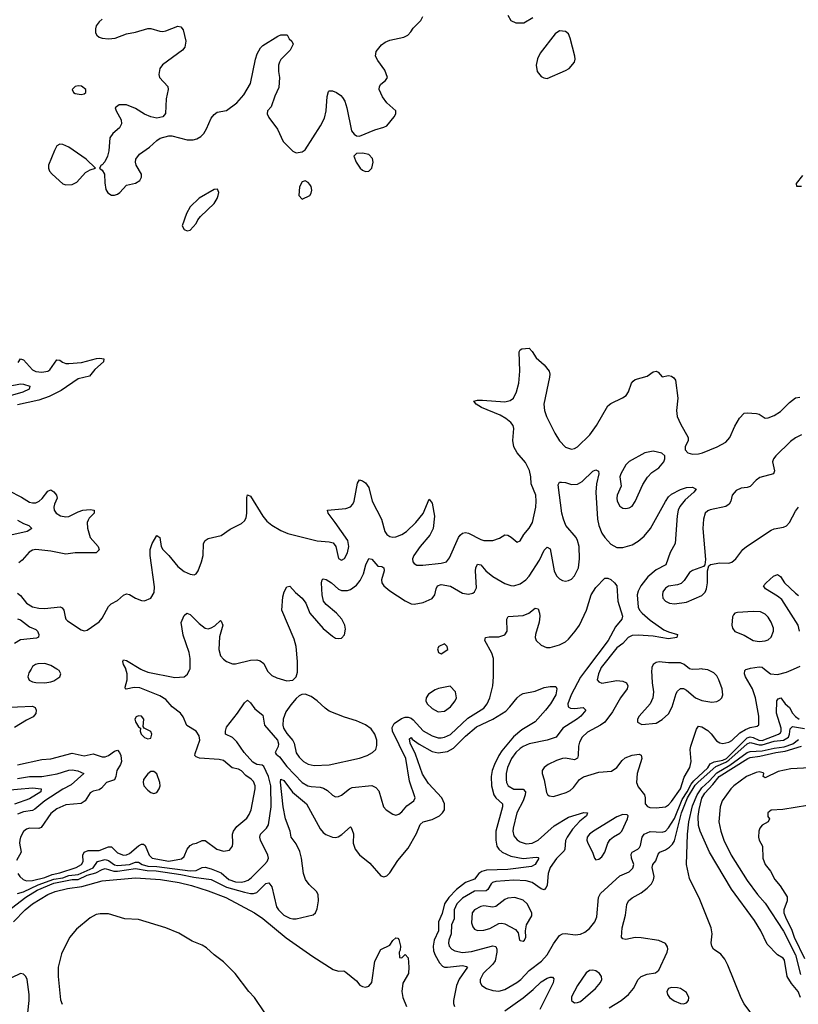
# Model space of a CAD drawing. Header units: inches. Extents: x 1449094 to 1618372, y 389908 to 534307.
# Tile 440 of 494: x 1590584 to 1595728, y 497785 to 504292. Entities that reach past the tile are written whole.
import ezdxf

# ---------------------------------------------------------------- set-up
doc = ezdxf.new("R2010")
doc.units = ezdxf.units.IN
doc.header["$MEASUREMENT"] = 0
doc.layers.add('B5499', color=7, linetype='Continuous')
doc.layers.add('B5590', color=7, linetype='Continuous')

msp = doc.modelspace()

# ---------------------------------------------------------------- linework, layer by layer
at = {"layer": 'B5499', "color": 5}
for points, elevation in [([(1590570, 498517.3), (1590610, 498528), (1590706.1, 498573.9), (1590810, 498611.8), (1590870, 498622.1), (1590910, 498636.4), (1590970, 498643), (1591070, 498686.6), (1591099.4, 498730), (1591150, 498741.2), (1591170, 498735.9), (1591210, 498706.9), (1591230, 498703.5), (1591310, 498709.7), (1591350, 498724.5), (1591370, 498723.5), (1591392.7, 498710), (1591430, 498698.8), (1591490, 498695.4), (1591710, 498666.8), (1591750.2, 498669.8), (1591789.9, 498690.1), (1591810, 498691.2), (1591850, 498681.1), (1591914.9, 498654.9), (1591965.6, 498610), (1592010, 498593.9), (1592046.8, 498593.2), (1592070, 498597.7), (1592093.5, 498606.5), (1592116.7, 498623.3), (1592202.2, 498710), (1592219.7, 498730), (1592228, 498750), (1592224, 498770), (1592174.6, 498870), (1592170.8, 498890), (1592176, 498910), (1592216, 498950), (1592228.2, 498971.8), (1592245.6, 499090), (1592243.1, 499230), (1592227.6, 499290), (1592196.6, 499356.6), (1592185.5, 499365.5), (1592150, 499369.3), (1592124.6, 499384.6), (1592067.1, 499450), (1592019.7, 499519.7), (1591990, 499547.3), (1591945, 499570), (1591943.5, 499590), (1591950, 499616), (1592024, 499710), (1592070, 499778), (1592090, 499794.8), (1592110, 499778.4), (1592138.4, 499738.4), (1592190, 499696.6), (1592202.1, 499630), (1592286.6, 499530), (1592293.3, 499506.7), (1592291.3, 499488.7), (1592271.9, 499450), (1592278.5, 499438.5), (1592301.2, 499421.2), (1592350, 499356.4), (1592450, 499250.9), (1592487.4, 499230), (1592510, 499223.5), (1592570, 499219.2), (1592592.6, 499212.6), (1592617.1, 499197.1), (1592650, 499166.7), (1592670, 499157), (1592690, 499158), (1592710, 499167.6), (1592762.6, 499210), (1592781.2, 499218.8), (1592910.2, 499230.2), (1592937.6, 499217.6), (1592956.6, 499196.6), (1592988.9, 499090), (1593006, 499070), (1593050, 499041.3), (1593070, 499035.8), (1593090, 499041.3), (1593110, 499057.1), (1593142.5, 499097.5), (1593187.3, 499130), (1593198, 499150), (1593158.8, 499258.8), (1593134.8, 499410), (1593048.4, 499590), (1593045, 499615), (1593058.7, 499641.3), (1593106.3, 499673.7), (1593130, 499682), (1593150, 499683.1), (1593170, 499675.8), (1593184.1, 499664.1), (1593250, 499591.4), (1593310, 499558.7), (1593350, 499546.1), (1593370, 499545.7), (1593390, 499549.6), (1593430, 499569), (1593544.9, 499675.1), (1593650, 499743.2), (1593672.1, 499770), (1593690.6, 499810), (1593709.8, 499890.2), (1593715, 499950), (1593715.2, 500000)], 440), ([(1590571.1, 498650), (1590584.5, 498630), (1590608.1, 498610), (1590630, 498600.6), (1590670, 498603), (1590750, 498622.3), (1590797.9, 498642.1), (1590850, 498653.3), (1590958, 498690), (1590992.4, 498710), (1591004.2, 498730), (1591000.5, 498770), (1591010, 498791.6), (1591037.5, 498802.5), (1591110, 498802.3), (1591170, 498824.8), (1591190, 498825), (1591230, 498786.9), (1591270, 498770.7), (1591290, 498773.2), (1591310, 498782.7), (1591370, 498833.4), (1591390, 498843.2), (1591402.5, 498842.5), (1591413.9, 498833.9), (1591439.5, 498770), (1591459.2, 498750), (1591570, 498731.8), (1591653.6, 498746.4), (1591670, 498762.6), (1591690.4, 498809.6), (1591710, 498835.8), (1591730, 498846.5), (1591753.2, 498850), (1591790, 498868.4), (1591810, 498868.4), (1591887.7, 498810), (1591930, 498797.1), (1591970, 498804), (1591989.4, 498830), (1591993, 498850), (1591990.8, 498910), (1591996.8, 498930), (1592019.7, 498960.3), (1592084.5, 499015.5), (1592100.6, 499039.4), (1592113.2, 499070), (1592139.1, 499210), (1592139.8, 499230), (1592130, 499257.4), (1592114, 499274), (1592077.4, 499297.4), (1592048.8, 499328.8), (1592030, 499338.5), (1591987.5, 499347.5), (1591930, 499396), (1591903.1, 499403.1), (1591772, 499412), (1591750, 499419.6), (1591741.3, 499430), (1591742.8, 499442.8), (1591773.5, 499530), (1591770, 499559.3), (1591749.7, 499590), (1591688.5, 499628.5), (1591664, 499684), (1591646, 499710), (1591591, 499750), (1591550, 499798.5), (1591510, 499824.2), (1591377.3, 499877.3), (1591341.3, 499878.7), (1591288.3, 499868.3), (1591284, 499870), (1591281.7, 499881.7), (1591294, 499930), (1591295.3, 499970), (1591286.4, 500000)], 460), ([(1590659.6, 500000), (1590645.1, 499974.9), (1590638.4, 499950), (1590647.9, 499927.9), (1590670, 499916.4), (1590690, 499912.2), (1590750, 499910.4), (1590790, 499915.8), (1590810, 499923.7), (1590849.3, 499950), (1590856, 499970), (1590846, 499990), (1590830, 500000)], 480), ([(1591385.5, 500000), (1591394.6, 499994.6), (1591430, 499979.4), (1591610, 499944.1), (1591670, 499948.6), (1591693.6, 499966.4), (1591708.7, 500000)], 460), ([(1592215.2, 500000), (1592223.7, 499983.7), (1592250, 499958.7), (1592283.4, 499943.4), (1592350, 499922.4), (1592390, 499927.3), (1592411.5, 499948.5), (1592419.7, 499980.3), (1592419.6, 500000)], 460), ([(1594330.1, 500000), (1594290, 499946.6), (1594227.8, 499830), (1594205.5, 499770), (1594207.8, 499750), (1594222.3, 499742.3), (1594250, 499740.7), (1594307.1, 499747.1), (1594324.4, 499730), (1594290.9, 499690), (1594270, 499672.2), (1594172, 499610), (1594129.5, 499550.5), (1594070.1, 499529.9), (1593950, 499506.6), (1593910.1, 499489.9), (1593890, 499475.9), (1593862.4, 499450), (1593833.8, 499410), (1593807.9, 499350), (1593799.2, 499310), (1593797.5, 499270), (1593801.2, 499250), (1593812.2, 499230), (1593850, 499207.9), (1593910, 499206.5), (1593926.5, 499190), (1593924.6, 499170), (1593910.8, 499129.2), (1593868.3, 499050), (1593844, 498950), (1593842.2, 498930), (1593850, 498898.4), (1593870, 498872.7), (1593890, 498858.8), (1593930, 498846), (1593970, 498849.5), (1594010, 498870.1), (1594115.9, 498964.1), (1594210, 499021.1), (1594312, 499052), (1594335.5, 499050), (1594328.5, 499030), (1594284.2, 498995.8), (1594237.4, 498942.6), (1594201.4, 498890), (1594191.4, 498868.6), (1594186.1, 498810), (1594180.9, 498799.1), (1594130, 498749.1), (1594089, 498690), (1594074.8, 498650), (1594068.3, 498571.7), (1594063.6, 498556.4), (1594050, 498540.9), (1594030, 498548.2), (1593970, 498591), (1593930, 498602), (1593850, 498606.3), (1593730, 498597.9), (1593709, 498591), (1593698.5, 498581.5), (1593676.4, 498543.6), (1593665.2, 498534.8), (1593590, 498532), (1593510, 498487.2), (1593472, 498450), (1593455, 498410), (1593455.5, 498350), (1593436.4, 498310), (1593435.3, 498250), (1593419.5, 498210), (1593416.3, 498190), (1593421.7, 498170), (1593439.7, 498150), (1593458.9, 498138.9), (1593510, 498127.7), (1593570, 498134.3), (1593710, 498171.5), (1593730, 498166.3), (1593736.4, 498150), (1593736.9, 498130), (1593726.6, 498073.4), (1593709.7, 498050.3), (1593646.2, 497990), (1593627.6, 497950), (1593627.3, 497930), (1593638.3, 497910), (1593669.5, 497889.5), (1593710, 497875.6), (1593750, 497871.1), (1593790, 497883.5), (1593869.8, 497930), (1593894.6, 497950), (1593950.4, 498009.6), (1594032.3, 498070), (1594068.7, 498111.3), (1594110, 498185.4), (1594150, 498241.1), (1594170, 498251.5), (1594190, 498254), (1594254.7, 498245.3), (1594290, 498248.2), (1594319, 498261), (1594350, 498287), (1594383.1, 498330), (1594397.4, 498362.6), (1594409.1, 498490), (1594421.8, 498518.2), (1594550, 498634), (1594610, 498660.7), (1594636.1, 498683.9), (1594642.5, 498710), (1594626.8, 498750), (1594623.5, 498776.5), (1594629.8, 498790), (1594669.3, 498810.7), (1594678.7, 498821.3), (1594685.6, 498834.4), (1594696.8, 498890), (1594709.9, 498910.1), (1594750, 498927.3), (1594830, 498922.6), (1594850, 498930.2), (1594870, 498951.1), (1594910, 499013.6), (1594961.1, 499138.9), (1594995, 499190), (1595020.4, 499239.6), (1595037.5, 499262.5), (1595130, 499347.8), (1595146.7, 499373.3), (1595172.5, 499387.5), (1595230, 499398.9), (1595254.8, 499410), (1595390, 499546), (1595410, 499552.2), (1595430, 499548.8), (1595467.2, 499530), (1595490, 499528.2), (1595597.7, 499570), (1595610, 499580.1), (1595615.8, 499590), (1595615.6, 499610), (1595584.9, 499710), (1595586.4, 499790), (1595595.1, 499804.9), (1595612.7, 499810), (1595642, 499770), (1595670, 499746.5), (1595690.9, 499710), (1595710, 499687.1), (1595734.7, 499670)], 440), ([(1594421.4, 500000), (1594407.8, 499970), (1594398.9, 499930), (1594410, 499915.8), (1594430, 499908.4), (1594530, 499925.6), (1594570, 499921), (1594592.8, 499910), (1594602.8, 499890), (1594598.8, 499870), (1594554.8, 499810), (1594501.7, 499718.3), (1594450, 499650.7), (1594420.8, 499630), (1594336.2, 499583.8), (1594300.6, 499550), (1594283, 499517), (1594275.3, 499490), (1594274.5, 499430), (1594269.2, 499410.8), (1594250, 499399.8), (1594190, 499411.3), (1594170, 499409.8), (1594130, 499396), (1594076.4, 499370), (1594049.3, 499350.7), (1594036.5, 499330), (1594035.6, 499310), (1594048.7, 499268.7), (1594064.7, 499184.7), (1594071.7, 499171.7), (1594083, 499163), (1594110, 499157.4), (1594195, 499185), (1594221.4, 499198.6), (1594242.9, 499217.1), (1594282.4, 499270), (1594310, 499288.9), (1594410, 499319), (1594493.2, 499326.8), (1594529.7, 499350), (1594563.9, 499396.1), (1594585.4, 499414.6), (1594630, 499432.2), (1594677.2, 499437.2), (1594691.1, 499431.1), (1594695.2, 499410), (1594664, 499310), (1594659.7, 499250), (1594670, 499222.4), (1594711.7, 499170), (1594716.5, 499150), (1594716.3, 499110), (1594732.1, 499092.1), (1594746.8, 499086.8), (1594790, 499084.3), (1594850, 499090.2), (1594870, 499102.9), (1594890, 499126.5), (1594949.2, 499210), (1594973.5, 499286.5), (1595011.2, 499350), (1595021.3, 499390), (1595014.5, 499470), (1595017.5, 499490), (1595055.8, 499604.2), (1595070, 499622.6), (1595090, 499619.7), (1595130, 499595), (1595153.1, 499573.1), (1595187, 499527), (1595210, 499512.8), (1595230, 499508.5), (1595270, 499516.8), (1595290, 499529.4), (1595341.9, 499578.1), (1595379.3, 499600.7), (1595410, 499614), (1595456.6, 499623.4), (1595467, 499633), (1595468, 499690), (1595444.9, 499810), (1595424.9, 499870), (1595378.8, 499950), (1595372.6, 499970), (1595375.6, 499990), (1595382.6, 499997.4), (1595390.7, 500000)], 460), ([(1594759.9, 500000), (1594759.5, 499990), (1594762.8, 499910), (1594771.5, 499850), (1594767.9, 499810), (1594750.2, 499769.8), (1594678, 499690), (1594667, 499670), (1594666, 499650), (1594694.7, 499634.7), (1594790, 499643.1), (1594830, 499666.4), (1594870, 499705.5), (1594896, 499750), (1594921.3, 499838.7), (1594930, 499855.5), (1594950, 499872.2), (1594970, 499872.2), (1594990, 499860.9), (1595050, 499810.2), (1595090, 499793.8), (1595158, 499782), (1595190, 499785.5), (1595210, 499797.3), (1595222.7, 499810), (1595229.4, 499830), (1595226, 499870), (1595204.4, 499930), (1595190, 499956.3), (1595170, 499975.6), (1595130, 499994.8), (1595096.5, 500000)], 480), ([(1595073.4, 500000), (1595030, 499997.4), (1595017.6, 500000)], 480), ([(1595506, 500000), (1595544.9, 499970), (1595590, 499964.3), (1595650, 499980.6), (1595696.5, 500000)], 460), ([(1590530, 498420.1), (1590625.7, 498494.3), (1590700.2, 498539.8), (1590810, 498585.5), (1590930, 498610.2), (1590970, 498610), (1591030, 498637.9), (1591086.9, 498653.1), (1591130, 498676.6), (1591150, 498682.2), (1591205.7, 498665.7), (1591230, 498664.4), (1591350, 498683.7), (1591426.4, 498670), (1591486.4, 498666.4), (1591650, 498643.5), (1591734.3, 498625.7), (1591850, 498609.3), (1591950, 498559.9), (1592070, 498525.5), (1592110, 498518.2), (1592130, 498518.5), (1592150, 498525.1), (1592210, 498583.2), (1592230, 498588.3), (1592250, 498561.6), (1592281.5, 498430), (1592293.4, 498410), (1592330, 498375.3), (1592370, 498353.9), (1592390, 498350.1), (1592410, 498350.8), (1592522.6, 498377.4), (1592539.7, 498390), (1592550, 498416.3), (1592559.4, 498470), (1592555.5, 498510), (1592544.9, 498530), (1592496.8, 498576.8), (1592472.3, 498610), (1592459.2, 498650), (1592446.1, 498750), (1592434.4, 498794.4), (1592410, 498845.3), (1592377.8, 498890), (1592370.5, 498930), (1592341.2, 499010), (1592324.5, 499090), (1592307.1, 499252.9), (1592310, 499272.2), (1592330, 499264.4), (1592387, 499187), (1592479, 499110), (1592570, 498945), (1592590, 498921), (1592607.9, 498907.9), (1592650, 498889.5), (1592670, 498887.7), (1592687.8, 498892.2), (1592713.1, 498906.9), (1592770, 498958.4), (1592774.5, 498954.5), (1592790, 498911.3), (1592787.4, 498850), (1592800.4, 498810), (1592830, 498773.4), (1592898, 498718), (1592970, 498633.4), (1592990, 498628), (1593010, 498634.9), (1593030, 498654.4), (1593083.7, 498736.3), (1593150, 498817.7), (1593206.7, 498913.3), (1593230, 498974.4), (1593249.5, 498990.5), (1593310, 499006.7), (1593356.8, 499030), (1593378.4, 499050), (1593390, 499070.6), (1593391.4, 499110), (1593374, 499150), (1593284.9, 499244.9), (1593245.4, 499305.4), (1593198.5, 499438.5), (1593165, 499510), (1593160.7, 499539.3), (1593170, 499548.5), (1593177.4, 499537.4), (1593223.2, 499503.2), (1593310, 499455.7), (1593350, 499447.5), (1593410, 499455.4), (1593450, 499477.3), (1593530, 499556.1), (1593601.9, 499618.1), (1593711, 499669), (1593796.6, 499723.4), (1593823.5, 499750), (1593870, 499810.5), (1593890, 499828.2), (1593910, 499838.4), (1593990, 499854.9), (1594050, 499878.4), (1594090, 499886), (1594126.4, 499886.4), (1594132.7, 499870), (1594126, 499830), (1594091.9, 499770), (1594059.3, 499730), (1593990, 499651.1), (1593901.8, 499598.2), (1593846.7, 499553.3), (1593770, 499460.8), (1593749.7, 499430), (1593720.5, 499370), (1593706.3, 499330), (1593698.8, 499290), (1593701.9, 499230), (1593717.8, 499170), (1593730.1, 499150.1), (1593773.7, 499110), (1593773.4, 499090), (1593731, 498930), (1593729.2, 498869.2), (1593736.8, 498830), (1593749.5, 498810), (1593771.5, 498791.5), (1593830, 498764.3), (1593910.5, 498749.5), (1593997.2, 498757.2), (1594010, 498756.4), (1594013.4, 498750), (1593990, 498709), (1593965.1, 498694.9), (1593810, 498676.7), (1593669.1, 498670.9), (1593637.2, 498662.8), (1593618.7, 498650), (1593588.5, 498611.5), (1593530, 498589.9), (1593470, 498543.5), (1593418.5, 498490), (1593391.9, 498450), (1593375.1, 498384.9), (1593352.1, 498330), (1593351.3, 498270), (1593323.5, 498210), (1593315.7, 498170), (1593318.5, 498138.5), (1593329, 498109), (1593358.4, 498058.4), (1593378.1, 498038.1), (1593390, 498031.8), (1593410, 498030.1), (1593510, 498040.9), (1593536.1, 498036.1), (1593542.3, 498030), (1593488.2, 497951.8), (1593470.1, 497910), (1593450.2, 497810), (1593450.2, 497790.2), (1593458, 497770)], 420), ([(1590470, 499746.7), (1590670, 499755.9), (1590685.5, 499745.5), (1590693.4, 499730), (1590692, 499708), (1590674, 499686), (1590630, 499663.8), (1590550, 499613.8)], 460), ([(1594479, 497761), (1594557.2, 497810), (1594607, 497850), (1594638.7, 497890), (1594670.4, 497949.6), (1594690, 497968.6), (1594730, 497984.8), (1594785.6, 497994.4), (1594808, 498012), (1594861.8, 498130), (1594866.4, 498150), (1594864.4, 498164.4), (1594850, 498186.3), (1594807.6, 498207.6), (1594690, 498225), (1594650, 498226.2), (1594590, 498214.3), (1594570, 498217), (1594561.3, 498230), (1594564.2, 498290), (1594586.7, 498373.3), (1594595.8, 498444.2), (1594607.1, 498470), (1594630.6, 498489.4), (1594690, 498521.2), (1594730, 498552.4), (1594758, 498582), (1594771.5, 498608.5), (1594775.2, 498630), (1594763.4, 498690), (1594766.8, 498710), (1594786.7, 498733.3), (1594802.5, 498777.5), (1594813.3, 498790), (1594850, 498805.8), (1594876.4, 498823.6), (1594896.7, 498843.3), (1594910, 498864.6), (1594957.2, 499050), (1594996.5, 499150), (1595047.2, 499232.8), (1595066.5, 499253.5), (1595183.6, 499356.4), (1595250, 499384.5), (1595270, 499397.9), (1595390, 499505.9), (1595410, 499514.9), (1595470, 499500.7), (1595490, 499500.8), (1595570, 499524), (1595630, 499529.7), (1595662.9, 499550), (1595670.7, 499570), (1595673.6, 499606.4), (1595690, 499620.1), (1595770, 499608.5)], 420), ([(1595446.5, 497686.5), (1595370, 497789.4), (1595350, 497826), (1595263.3, 498043.3), (1595243.1, 498083.1), (1595216.9, 498116.9), (1595167.7, 498150), (1595156.5, 498170), (1595152.6, 498192.6), (1595158.8, 498250), (1595153.5, 498290), (1595077.4, 498477.4), (1595010, 498616), (1594990.8, 498710), (1594996, 498910), (1595006.1, 498990), (1595030, 499096.2), (1595059.3, 499170), (1595090, 499215.6), (1595139.6, 499260.4), (1595190, 499315.9), (1595275.5, 499364.5), (1595390, 499449.4), (1595410, 499456.7), (1595490, 499459.3), (1595570, 499477.5), (1595634.1, 499485.9), (1595692.6, 499507.4), (1595730, 499536.1)], 380), ([(1595743.5, 497830), (1595728.2, 497870), (1595683.5, 497923.5), (1595654.7, 497970), (1595636.6, 498076.6), (1595629.2, 498090), (1595590, 498112), (1595522.2, 498182.2), (1595479.8, 498270), (1595439.3, 498339.3), (1595287, 498547), (1595142, 498790), (1595080.9, 498930), (1595070, 498967), (1595066.8, 499026.8), (1595073.2, 499073.2), (1595090, 499148.2), (1595110, 499180.9), (1595163.2, 499236.8), (1595204.5, 499290), (1595394.1, 499410), (1595410, 499416.5), (1595474.6, 499425.4), (1595579.1, 499450), (1595641.9, 499458.1), (1595750, 499491)], 360), ([(1590570, 499368.6), (1590730, 499403.1), (1590790, 499406.8), (1590930, 499444.2), (1591010, 499427.8), (1591070, 499440.8), (1591130, 499420.9), (1591150, 499421.6), (1591170, 499430.2), (1591210, 499458.4), (1591230, 499463.6), (1591244.4, 499450), (1591252.9, 499430), (1591256.8, 499390), (1591251, 499370), (1591226.7, 499330), (1591219.5, 499290), (1591210.6, 499269.4), (1591158.3, 499250), (1591125.9, 499214.1), (1591110, 499202.9), (1591070, 499192.9), (1591050, 499182.7), (1591016.5, 499130), (1590990, 499113), (1590890, 499104.1), (1590830, 499077.2), (1590790, 499045.7), (1590725.9, 498954.1), (1590710, 498946.4), (1590650, 498949.8), (1590630, 498943.1), (1590610, 498928), (1590590.2, 498890), (1590584.8, 498870), (1590582.5, 498850), (1590593.2, 498790), (1590563.9, 498736.1)], 460), ([(1595930, 499355.3), (1595678.7, 499341.3), (1595596.1, 499323.9), (1595510, 499281.2), (1595495.3, 499290), (1595501.2, 499310), (1595495.3, 499315.3), (1595470, 499321.1), (1595450, 499317.4), (1595385.7, 499290), (1595303.1, 499230), (1595283.2, 499210), (1595225.5, 499130), (1595211.8, 499090), (1595204.2, 498990), (1595216.3, 498930), (1595235.4, 498870), (1595285.4, 498770), (1595390, 498603.7), (1595459.1, 498510), (1595510, 498454.4), (1595630, 498268.9), (1595710, 498112.7), (1595743.2, 497983.2)], 360), ([(1590570, 499278), (1590650, 499290.6), (1590730, 499289.6), (1590832, 499308), (1590910, 499332.6), (1590930, 499334.2), (1590968.9, 499328.9), (1591008.7, 499310), (1590924, 499236), (1590870, 499207), (1590750.1, 499130), (1590685, 499075), (1590670, 499066.1), (1590610, 499056.9), (1590570, 499041.5)], 440), ([(1590470, 499198.4), (1590670, 499214.7), (1590726.4, 499210), (1590723.2, 499190), (1590650, 499144), (1590550, 499107.5)], 420), ([(1595790, 499098.5), (1595626.6, 499073.4), (1595550, 499068.3), (1595527.2, 499050), (1595526.8, 499026.8), (1595538, 499010), (1595528.5, 498990), (1595490, 498969.3), (1595473.8, 498950), (1595466.9, 498930), (1595465.9, 498890), (1595470, 498870.3), (1595491.5, 498830), (1595494.5, 498750), (1595510, 498710), (1595544.9, 498664.9), (1595572.6, 498610), (1595607.5, 498567.5), (1595655.2, 498495.2), (1595654.8, 498470), (1595632.1, 498410), (1595633.8, 498390), (1595648.6, 498350), (1595682.9, 498282.9), (1595701.7, 498230), (1595770, 498087)], 380), ([(1590542.9, 498330), (1590620.6, 498410), (1590670, 498449.4), (1590770.9, 498510), (1590818.4, 498530), (1590900.3, 498550), (1590995.3, 498564.7), (1591130, 498602.3), (1591350, 498621.8), (1591513.6, 498610), (1591638, 498590), (1591718.7, 498570), (1591830, 498534.7), (1591945.4, 498490), (1592135.4, 498390), (1592190, 498351.5), (1592345.6, 498225.6), (1592521.3, 498101.3), (1592655.2, 498015.2), (1592690, 498005.3), (1592725.5, 498005.5), (1592738.8, 497998.8), (1592810, 497941), (1592832.1, 497912.1), (1592850, 497902.4), (1592870, 497899.5), (1592890, 497906), (1592910.6, 497929.4), (1592929.7, 498070), (1592970, 498146.8), (1593030, 498176), (1593050, 498206), (1593070, 498224.7), (1593082, 498222), (1593090, 498214), (1593100.7, 498170), (1593098, 498142), (1593092, 498130), (1593094, 498094), (1593110, 498092), (1593130, 498114), (1593150, 498092), (1593155.5, 498030), (1593152.8, 497990), (1593116, 497924), (1593109, 497869), (1593114.6, 497830), (1593140.3, 497770)], 380), ([(1592203.9, 497730), (1592136.1, 497830), (1592099, 497870), (1592007.5, 497990), (1591930, 498066.8), (1591870, 498112), (1591818.3, 498158.3), (1591790, 498175.8), (1591723.4, 498203.4), (1591635.6, 498255.6), (1591550.6, 498290.6), (1591370, 498344.8), (1591279, 498350), (1591170, 498383.1), (1591115.8, 498384.2), (1591090, 498378.3), (1591050, 498356.9), (1590958.9, 498281.1), (1590913.8, 498226.2), (1590861.6, 498118.4), (1590839.6, 498030), (1590838.3, 497970), (1590854.3, 497814.3), (1590865.3, 497785.3)], 380), ([(1590639.1, 497730), (1590646.9, 497810), (1590646, 497850), (1590634, 497950), (1590624.6, 497970), (1590610, 497985.3), (1590590, 497988.9), (1590530, 497959.8)], 380), ([(1593790, 497741.9), (1593910, 497827.1), (1593977.6, 497882.4), (1594030, 497933.9), (1594070, 497957.5), (1594090, 497965.3), (1594104.9, 497964.9), (1594113, 497953), (1594108.3, 497928.3), (1594020.4, 497750)], 420)]:
    msp.add_lwpolyline(points, dxfattribs=dict(at, elevation=elevation))
for points, elevation in [([(1593428.4, 499888.4), (1593351.9, 499871.9), (1593330, 499863), (1593286.3, 499833.7), (1593270.4, 499810), (1593267, 499790), (1593276.4, 499770), (1593310, 499740.3), (1593350, 499718.7), (1593390, 499722), (1593431.3, 499750), (1593460.7, 499790), (1593469.4, 499810), (1593464, 499850)], 460), ([(1592470, 499834), (1592448.3, 499831.7), (1592430, 499823.7), (1592410, 499806.6), (1592375, 499765), (1592342.8, 499717.2), (1592324.2, 499670), (1592322.6, 499630), (1592328.3, 499610), (1592350, 499574), (1592388.6, 499528.6), (1592397.6, 499510), (1592410, 499447), (1592430, 499417.7), (1592458.3, 499390), (1592490, 499372.1), (1592530, 499363.5), (1592630, 499367), (1592830, 499412.7), (1592880.7, 499430), (1592915.6, 499450), (1592936.3, 499470), (1592944.7, 499495.2), (1592943.9, 499530), (1592931.7, 499570), (1592905.8, 499605.8), (1592870, 499631.6), (1592810, 499658), (1592730, 499682.2), (1592630, 499721.6), (1592601.5, 499741.5), (1592550, 499791.6), (1592510, 499819.6)], 460), ([(1591370, 499691.8), (1591354.4, 499685.6), (1591344.9, 499670), (1591350, 499652), (1591370, 499618), (1591382, 499610), (1591381, 499590), (1591387.3, 499570), (1591410, 499548.2), (1591430, 499540.5), (1591450, 499544.9), (1591456.9, 499570), (1591450, 499589), (1591406, 499610), (1591400.2, 499620.2), (1591405.2, 499670), (1591390, 499689)], 480), ([(1591470, 499324), (1591450, 499324), (1591430, 499309.2), (1591403, 499270), (1591400.5, 499250), (1591405.5, 499230), (1591430, 499200.7), (1591450, 499184.9), (1591470, 499177.3), (1591490, 499184), (1591506.6, 499210), (1591511.8, 499230), (1591509.4, 499250), (1591490, 499308.7)], 480), ([(1594570, 499039.7), (1594530, 499025.1), (1594375.8, 498930), (1594349.1, 498910), (1594333.1, 498890), (1594330.3, 498870), (1594337, 498850), (1594368.2, 498790), (1594381, 498750), (1594390, 498741), (1594410, 498744.9), (1594430, 498760.7), (1594449.3, 498790), (1594471.1, 498850), (1594486.3, 498873.7), (1594507.1, 498892.9), (1594550, 498916.4), (1594563.6, 498930), (1594599.6, 499010), (1594605.2, 499030), (1594598, 499038)], 460), ([(1593855.3, 498490), (1593810, 498487), (1593790, 498478.4), (1593730, 498432.2), (1593710, 498428.1), (1593650, 498435.2), (1593630, 498431.6), (1593588.8, 498410), (1593572.8, 498390), (1593570, 498324.7), (1593578, 498298), (1593590, 498282.6), (1593610, 498274), (1593650, 498274.2), (1593690, 498286.5), (1593750, 498319.6), (1593770, 498321.3), (1593790, 498316.1), (1593859.9, 498279.9), (1593878, 498258), (1593887.3, 498210), (1593890, 498206), (1593910, 498202.8), (1593919, 498210), (1593928.7, 498230), (1593925.2, 498270), (1593933, 498310), (1593966.9, 498370), (1593967.1, 498390), (1593936.4, 498450), (1593910, 498473.5)], 460), ([(1594370, 498011.1), (1594350, 498008.2), (1594326.2, 497993.8), (1594269.1, 497910), (1594230, 497835.1), (1594228.9, 497810), (1594240.7, 497800.7), (1594250, 497796), (1594270, 497796.9), (1594290, 497804.9), (1594387.8, 497890), (1594420.5, 497930), (1594429.6, 497950), (1594427.3, 497970), (1594414.5, 497990), (1594390, 498006)], 440), ([(1594890, 497895.6), (1594870.5, 497889.5), (1594860.5, 497870), (1594863.8, 497850), (1594878, 497830), (1594907.9, 497807.9), (1594950, 497790.4), (1594970, 497787.6), (1594990, 497794.9), (1595003.6, 497810), (1595005.1, 497830), (1594990, 497862.7), (1594950, 497889.5), (1594930, 497894.7)], 420)]:
    msp.add_lwpolyline(points, close=True, dxfattribs=dict(at, elevation=elevation))
at = {"layer": 'B5590', "color": 5}
for points, elevation in [([(1591130, 504294.8), (1591110, 504278), (1591089, 504250), (1591084.2, 504230), (1591085.1, 504205.1), (1591093.4, 504190), (1591110, 504175.5), (1591130, 504168.5), (1591170, 504166), (1591215.3, 504170), (1591290, 504199.1), (1591350, 504208), (1591430, 504232.7), (1591450, 504234.4), (1591510, 504215.3), (1591530, 504213.7), (1591550, 504217), (1591630, 504248.2), (1591650, 504244), (1591664.9, 504224.9), (1591681.6, 504150), (1591675.5, 504110), (1591659.1, 504090), (1591527.5, 503992.5), (1591510, 503968.7), (1591503.1, 503930), (1591508.4, 503910), (1591562, 503850), (1591566, 503830), (1591551.9, 503768.1), (1591547.5, 503672.5), (1591530.6, 503649.4), (1591490, 503640.9), (1591450, 503649.5), (1591410, 503667), (1591350, 503705.1), (1591290, 503729.4), (1591242, 503730), (1591216, 503710), (1591220.7, 503690), (1591254.9, 503630), (1591256.2, 503603.8), (1591243.2, 503576.8), (1591199.6, 503540.4), (1591179.5, 503510), (1591174, 503426), (1591165.5, 503390), (1591146.7, 503353.3), (1591130, 503333.2), (1591122, 503330), (1591112, 503310), (1591130, 503298), (1591144.9, 503270), (1591146.1, 503213.9), (1591152.6, 503170), (1591166.4, 503146.4), (1591190, 503132.4), (1591210, 503132.4), (1591230, 503139.6), (1591246, 503150), (1591290, 503198), (1591350, 503210.6), (1591377.2, 503230), (1591389.3, 503250), (1591389.3, 503270), (1591354.5, 503330), (1591349.6, 503350), (1591352, 503370), (1591376.9, 503403.1), (1591442.7, 503450), (1591490, 503494), (1591511.9, 503508.1), (1591570, 503524), (1591590, 503523), (1591690, 503497), (1591730, 503498.7), (1591754.9, 503505.1), (1591780.5, 503519.5), (1591800.5, 503539.5), (1591819.5, 503570), (1591850, 503641), (1591870, 503666), (1591890, 503681), (1591950, 503691.3), (1592018.3, 503741.7), (1592065.8, 503794.2), (1592109.3, 503870), (1592141.2, 504030), (1592153.6, 504066.4), (1592174.6, 504105.4), (1592190, 504122), (1592290, 504182.8), (1592310, 504190.6), (1592350.9, 504190.9), (1592365.4, 504165.4), (1592382, 504150), (1592391.3, 504130), (1592371.3, 504090), (1592310.7, 504029.3), (1592301, 504010), (1592294.8, 503990), (1592294.8, 503950), (1592301, 503910), (1592296.9, 503843.1), (1592270, 503786), (1592245.4, 503714.6), (1592221, 503690), (1592218.8, 503670), (1592230, 503644.7), (1592288.1, 503568.1), (1592325.8, 503485.8), (1592390, 503422), (1592410, 503412), (1592450, 503418), (1592470, 503431), (1592571.5, 503590), (1592598.2, 503641.8), (1592609.7, 503690), (1592616, 503784), (1592624, 503816), (1592630, 503822), (1592650, 503821), (1592678, 503810), (1592706, 503790), (1592716.7, 503776.7), (1592732.2, 503752.2), (1592744.9, 503710), (1592776.3, 503556.3), (1592794.4, 503534.4), (1592810, 503524.7), (1592830, 503521), (1592930, 503563.8), (1592990, 503580.5), (1593009, 503590), (1593059, 503650), (1593069, 503670), (1593068.7, 503690), (1593010, 503741.2), (1592981.7, 503781.7), (1592959.3, 503830), (1592961.2, 503850), (1592970, 503864.7), (1593002, 503890), (1593014, 503910), (1592997.2, 503957.2), (1592950, 504021.2), (1592935.1, 504050), (1592939.5, 504080.5), (1592974.2, 504125.8), (1592998, 504142), (1593030, 504157.1), (1593123.3, 504176.7), (1593149, 504190), (1593169.5, 504210.5), (1593184.8, 504235.2), (1593234, 504286), (1593247.3, 504312.7)], 520), ([(1593810, 504321), (1593830, 504286.8), (1593862, 504270), (1593915.3, 504270), (1593973.8, 504306.2)], 520), ([(1595750, 503189.6), (1595718, 503190), (1595717.2, 503210), (1595757.3, 503262.7)], 480), ([(1590570, 500501.5), (1590590, 500485.6), (1590630, 500435.5), (1590670, 500410.8), (1590710, 500402.3), (1590750, 500400.5), (1590850.8, 500410.8), (1590864.3, 500404.3), (1590875.9, 500390), (1590884.6, 500344.6), (1590890.2, 500330.2), (1590900.2, 500320.2), (1590990, 500258.7), (1591010, 500254), (1591030, 500257.6), (1591110, 500312.2), (1591130, 500337.1), (1591170, 500414), (1591189, 500431), (1591230, 500453.4), (1591270, 500488.9), (1591290, 500496.9), (1591310, 500493.1), (1591350, 500468.8), (1591390, 500453.4), (1591410, 500451.8), (1591451.2, 500470), (1591472.5, 500507.5), (1591475.9, 500544.1), (1591445.4, 500750), (1591445.5, 500790), (1591459.2, 500830), (1591490, 500884), (1591510, 500871), (1591518.8, 500810), (1591530.2, 500790), (1591570.1, 500750.1), (1591630, 500678.3), (1591670, 500646.3), (1591710, 500628.5), (1591736.1, 500623.9), (1591750, 500630.5), (1591763, 500650), (1591784.7, 500710), (1591795.6, 500750), (1591799.7, 500830), (1591810, 500850.6), (1591830, 500863.1), (1591916.2, 500883.8), (1591974.1, 500925.9), (1592050, 500962.4), (1592070, 500979.5), (1592079.7, 501000.3), (1592085.4, 501030), (1592085.4, 501134.6), (1592090, 501151), (1592110, 501144), (1592190.2, 501010), (1592217.7, 500977.7), (1592250, 500951), (1592310, 500916.5), (1592356.4, 500896.4), (1592550, 500847.7), (1592630, 500842.2), (1592654.6, 500834.6), (1592674, 500810), (1592690, 500731), (1592710, 500719.1), (1592730, 500730.8), (1592750.7, 500769.3), (1592758.7, 500810), (1592751.8, 500850), (1592668.7, 500970), (1592621.3, 501030), (1592617.2, 501050), (1592739.1, 501060.9), (1592770, 501071.5), (1592785.6, 501090), (1592794.8, 501110), (1592816, 501230), (1592830, 501250.8), (1592850, 501244.9), (1592870, 501230.4), (1592890, 501200.7), (1592912.3, 501110), (1592973.7, 500990), (1592996.9, 500910), (1593010, 500890.3), (1593030, 500876.5), (1593050, 500872.3), (1593070, 500874.7), (1593110, 500889.5), (1593140.3, 500910), (1593202.2, 500970), (1593250.4, 501029.6), (1593290, 501124), (1593310, 501097.3), (1593324.5, 501010), (1593316, 500930), (1593294.8, 500885.2), (1593230, 500809.7), (1593187.8, 500750), (1593179.5, 500730), (1593181.3, 500710), (1593190, 500698), (1593207.9, 500687.9), (1593247.6, 500687.6), (1593370, 500700.2), (1593403.7, 500710), (1593423.8, 500736.2), (1593483, 500870), (1593494, 500886), (1593510, 500898.2), (1593530, 500902.1), (1593550, 500898.4), (1593630, 500856), (1593651, 500850), (1593710, 500850.9), (1593753.6, 500866.4), (1593790, 500887.6), (1593810, 500885.7), (1593832.4, 500872.4), (1593870, 500838.8), (1593890, 500846.8), (1593915.1, 500890), (1593950, 500932), (1593972.9, 500970), (1593993.8, 501070), (1593997, 501110), (1593994, 501150), (1593964.5, 501224.5), (1593962.2, 501270), (1593951.8, 501311.8), (1593925.4, 501365.4), (1593871.1, 501430), (1593849.8, 501470), (1593842.2, 501510), (1593848.9, 501590), (1593843.8, 501610), (1593829.9, 501629.9), (1593796.5, 501656.5), (1593758.1, 501678.1), (1593635.1, 501730), (1593599.3, 501750), (1593584, 501770), (1593610, 501778.4), (1593642, 501778), (1593790, 501766.7), (1593825.2, 501774.8), (1593846.6, 501790), (1593867.1, 501832.8), (1593882.3, 501890), (1593887.6, 501970), (1593884, 502096), (1593890, 502111), (1593902.9, 502117.1), (1593950, 502120.7), (1593970, 502098.8), (1593996.2, 502056.2), (1594050.3, 502010), (1594081.5, 501970), (1594086.5, 501950), (1594084.7, 501930), (1594046.6, 501750), (1594050.9, 501710), (1594064.8, 501670), (1594119, 501559), (1594150, 501508.9), (1594190, 501467.9), (1594230, 501453.1), (1594250, 501457), (1594270, 501468.7), (1594350.6, 501549.4), (1594394.2, 501610), (1594470, 501739.5), (1594490, 501756), (1594567.7, 501792.3), (1594591.9, 501808.1), (1594607.6, 501832.4), (1594627, 501890), (1594636.6, 501903.4), (1594650, 501913.4), (1594730, 501935.3), (1594770, 501965.3), (1594790, 501968.4), (1594803.4, 501963.4), (1594830, 501930.7), (1594870, 501939.5), (1594890, 501936.5), (1594905.8, 501925.8), (1594916.9, 501910), (1594931.6, 501790), (1594924.4, 501710), (1594928.9, 501670), (1594950, 501620.7), (1595000.4, 501530), (1595000.5, 501510), (1594982, 501470), (1594980.7, 501450), (1594998.8, 501430), (1595030, 501421.1), (1595070, 501423.2), (1595096, 501430), (1595191.3, 501468.7), (1595250, 501500.8), (1595276.4, 501530), (1595310, 501605.5), (1595340.6, 501659.4), (1595370, 501690.4), (1595390, 501694), (1595452, 501690), (1595470, 501685.5), (1595510, 501659.1), (1595530, 501660.4), (1595570, 501676.4), (1595610, 501702.4), (1595670, 501763), (1595710, 501793), (1595737.5, 501797.5)], 480), ([(1590574.6, 502025.4), (1590590, 502050.2), (1590610, 502044), (1590670, 501976.8), (1590690, 501966.8), (1590730, 501961.5), (1590770, 501968.2), (1590782.9, 501977.1), (1590830, 502043.1), (1590850, 502041.5), (1590867.9, 502027.9), (1590890, 502019.5), (1590910, 502019.1), (1590992.7, 502027.3), (1591091.9, 502051.9), (1591114.5, 502054.5), (1591141, 502050), (1591137.1, 502030), (1591080.5, 501979.5), (1591045, 501935), (1590970, 501917.5), (1590859.3, 501840.7), (1590778.8, 501801.2), (1590710, 501776.8), (1590570, 501747)], 480), ([(1590510, 501870.8), (1590590, 501884.3), (1590610, 501883.2), (1590650.4, 501870), (1590646, 501850), (1590604.4, 501830), (1590490, 501796.2)], 460), ([(1595750, 501547.7), (1595710, 501527.7), (1595676.7, 501503.3), (1595579.7, 501410), (1595565.6, 501390), (1595558.9, 501370), (1595571.2, 501310), (1595564.4, 501290), (1595474.4, 501265.6), (1595450, 501249.8), (1595410, 501207.8), (1595390, 501201), (1595350, 501197), (1595318.5, 501181.5), (1595292.1, 501150), (1595282.6, 501110), (1595272.6, 501090), (1595250, 501074.6), (1595147.2, 501052.8), (1595130, 501045.6), (1595112.7, 501030), (1595102.3, 500990), (1595098.3, 500930), (1595115.5, 500724.5), (1595111.3, 500688.7), (1595101.4, 500678.6), (1595030, 500652.6), (1595010, 500638.9), (1594975.1, 500584.9), (1594953.7, 500566.4), (1594930, 500556.5), (1594871.2, 500548.8), (1594850, 500536), (1594832.9, 500510), (1594830.3, 500490), (1594833.7, 500470), (1594850, 500448.9), (1594876.4, 500436.4), (1594910, 500431.3), (1594990, 500443.6), (1595090, 500487.4), (1595112.4, 500507.6), (1595121, 500530), (1595128.5, 500570), (1595129.3, 500650.7), (1595137.2, 500682.8), (1595149.3, 500690.7), (1595210, 500703.1), (1595270, 500700.2), (1595290, 500706.7), (1595316.4, 500730), (1595361.3, 500790), (1595385.6, 500810), (1595550, 500918.6), (1595570, 500928.1), (1595630, 500938.2), (1595650, 500947.1), (1595671, 500969), (1595710, 501044.6), (1595730.5, 501069.5)], 480), ([(1592419.6, 500000), (1592419.3, 500050), (1592409.9, 500149.9), (1592398.3, 500198.3), (1592316, 500390), (1592323.1, 500476.9), (1592331.6, 500510), (1592350, 500544.9), (1592370, 500548.2), (1592405.8, 500505.8), (1592450.3, 500470), (1592475.5, 500435.5), (1592501.1, 500370), (1592590, 500269.2), (1592650, 500217.4), (1592670, 500205.3), (1592690, 500201.6), (1592710, 500204.9), (1592730, 500226.8), (1592736.5, 500263.5), (1592733.3, 500290), (1592711.6, 500330), (1592678.4, 500370), (1592608.2, 500428.2), (1592591.1, 500450), (1592582, 500490), (1592578.2, 500570), (1592582.4, 500590), (1592590, 500597), (1592610, 500592.9), (1592644.7, 500570), (1592689.6, 500529.6), (1592710, 500520.1), (1592750, 500519.2), (1592770, 500525.3), (1592810, 500555.5), (1592834.5, 500585.5), (1592855.4, 500630), (1592872.2, 500690), (1592890, 500730.4), (1592910, 500727), (1592950, 500681.3), (1592977.2, 500677.2), (1592990.2, 500670.2), (1592992.1, 500650), (1592975.2, 500590), (1592977.7, 500570), (1592991.1, 500550), (1593030, 500518), (1593130, 500451.7), (1593170, 500432), (1593190, 500428.4), (1593250, 500440.2), (1593310, 500467.7), (1593326, 500490), (1593335, 500530), (1593344.7, 500550), (1593370, 500560.2), (1593430, 500547.7), (1593510, 500501.5), (1593550, 500495.9), (1593577.8, 500502.2), (1593590, 500510.4), (1593602.3, 500537.7), (1593595.4, 500650), (1593597.8, 500670), (1593610, 500693.4), (1593630, 500688.9), (1593663.5, 500650), (1593710, 500612.8), (1593790, 500566.3), (1593830, 500552.7), (1593850, 500551), (1593890, 500562.9), (1593927.4, 500590), (1593950, 500613.8), (1594019.6, 500720.4), (1594050, 500786.7), (1594070, 500806.7), (1594090, 500794), (1594115.3, 500650), (1594130, 500616), (1594150, 500595.8), (1594170, 500585.4), (1594190, 500582), (1594210, 500584.7), (1594230, 500595.6), (1594250, 500616.9), (1594275.8, 500670), (1594283.6, 500730), (1594279.9, 500810), (1594270.5, 500850), (1594259.9, 500870), (1594192.9, 500950), (1594176.2, 500990), (1594166.2, 501030), (1594142.4, 501217.6), (1594150, 501234.8), (1594163.7, 501236.3), (1594190, 501234.4), (1594230, 501220.3), (1594270, 501223.2), (1594299.6, 501240.5), (1594370, 501308), (1594390, 501316.3), (1594407.3, 501307.3), (1594410.3, 501290.2), (1594396, 501224), (1594391.3, 501168.7), (1594401.6, 500990), (1594409.7, 500949.7), (1594430, 500898.5), (1594450, 500869.2), (1594490, 500826.4), (1594530, 500804), (1594570, 500803.9), (1594630, 500822.1), (1594670, 500845.7), (1594710, 500879.8), (1594752.7, 500930), (1594850, 501107.2), (1594870, 501138), (1594890, 501156.5), (1594950, 501187.4), (1594990, 501199.5), (1595030, 501201.6), (1595053.4, 501190), (1595038.4, 501170), (1594980.2, 501119.8), (1594946.2, 501073.8), (1594934, 501050), (1594927.4, 501012.6), (1594915.2, 500830), (1594882, 500770), (1594853, 500690), (1594790, 500655.3), (1594735, 500610), (1594687.4, 500550), (1594670, 500515.1), (1594663.9, 500490), (1594669.4, 500410), (1594678.5, 500390), (1594695.9, 500370), (1594750, 500322.6), (1594840.7, 500260.7), (1594870, 500246.3), (1594930.7, 500229.3), (1594926, 500210), (1594870, 500200.8), (1594770, 500219), (1594670, 500224.7), (1594630, 500221.8), (1594603.6, 500210), (1594568.2, 500170), (1594530, 500141), (1594426, 500010), (1594421.4, 500000)], 460), ([(1590510, 501181.3), (1590597.2, 501137.2), (1590650, 501104.2), (1590670, 501098.4), (1590690, 501099.8), (1590712.7, 501110), (1590733.1, 501126.9), (1590770, 501176.9), (1590790, 501184.7), (1590810, 501171.5), (1590827.1, 501150), (1590831.3, 501130), (1590813.5, 501090), (1590809.4, 501070), (1590811.3, 501050), (1590826, 501030), (1590854.1, 501014.1), (1590890, 501006.4), (1590910, 501007.6), (1590970, 501039.5), (1591002, 501050), (1591050, 501054.6), (1591077.3, 501050), (1591075.3, 501030), (1591042.6, 500997.4), (1591035.7, 500984.3), (1591030.9, 500969.1), (1591032.2, 500932.2), (1591049.3, 500870), (1591103.2, 500810), (1591110, 500789.4), (1591090, 500768), (1590950, 500768.6), (1590890, 500759.4), (1590790, 500779.1), (1590690, 500789.8), (1590670, 500785.6), (1590647.1, 500772.9), (1590600.5, 500719.5), (1590578.5, 500701.5)], 480), ([(1590570, 500985.5), (1590610, 500962.7), (1590644.4, 500950), (1590663.8, 500930), (1590634, 500910), (1590525.8, 500885.8)], 460), ([(1593715.2, 500000), (1593715.5, 500070), (1593704.7, 500104.7), (1593658, 500190), (1593661.2, 500210), (1593685.6, 500214.4), (1593750, 500212.9), (1593790, 500226), (1593805.3, 500250), (1593803.5, 500330), (1593811.7, 500348.3), (1593910, 500354.9), (1593947, 500370), (1593990, 500402), (1594010, 500398.8), (1594019.5, 500370), (1594020.9, 500350), (1594017.2, 500310), (1593991.3, 500230), (1593990.3, 500210), (1593996.5, 500190), (1594030, 500158.7), (1594064, 500144), (1594090, 500144), (1594150, 500161.3), (1594190, 500181.5), (1594210, 500197.5), (1594255.2, 500250), (1594282.9, 500290), (1594328.2, 500390), (1594360.4, 500490), (1594390, 500538.8), (1594450, 500601), (1594470, 500600.7), (1594490, 500593), (1594514.8, 500570), (1594530.3, 500550.3), (1594536.6, 500450), (1594566.2, 500350), (1594562.8, 500330), (1594520.6, 500279.4), (1594472.8, 500190), (1594330.1, 500000)], 440), ([(1595737, 500250), (1595727, 500290), (1595619.3, 500459.3), (1595590, 500483.2), (1595511.8, 500530), (1595499.5, 500550), (1595516.2, 500570), (1595564.9, 500615.1), (1595590, 500624.4), (1595610, 500613), (1595637.4, 500570), (1595710, 500501.3), (1595730, 500487.5)], 460), ([(1590570, 500332.9), (1590590, 500325.5), (1590650, 500280.5), (1590690, 500261.3), (1590702, 500250), (1590710.3, 500230), (1590708.8, 500211.2), (1590695.4, 500204.6), (1590590, 500193.9), (1590549.3, 500170)], 460), ([(1591708.7, 500000), (1591710, 500002.8), (1591710.4, 500070.4), (1591703, 500110), (1591664.5, 500224.5), (1591651.7, 500308.3), (1591670, 500354.8), (1591689, 500370), (1591710, 500360.4), (1591770, 500301.7), (1591810, 500270.3), (1591830, 500267.4), (1591850, 500273.4), (1591873.2, 500286.8), (1591910, 500320.7), (1591916.1, 500316.1), (1591926, 500290), (1591905.4, 500214.6), (1591899.8, 500130), (1591910, 500088.7), (1591930, 500065.2), (1591950, 500051.6), (1591990, 500035.2), (1592010, 500034.5), (1592110, 500059), (1592150, 500062.2), (1592173.8, 500053.9), (1592196.3, 500036.3), (1592215.2, 500000)], 460), ([(1590830, 500000), (1590790, 500025.1), (1590750, 500037.4), (1590704.4, 500035.6), (1590688.9, 500031.1), (1590670, 500018), (1590659.6, 500000)], 480), ([(1591286.4, 500000), (1591284.9, 500004.9), (1591269.6, 500030.4), (1591265.1, 500050), (1591270, 500061), (1591290, 500057.1), (1591385.5, 500000)], 460), ([(1595017.6, 500000), (1595010, 500001.6), (1594975.1, 500030), (1594950, 500041.3), (1594870, 500041.4), (1594810, 500048.3), (1594790, 500043), (1594770.5, 500030), (1594760.4, 500010), (1594759.9, 500000)], 480), ([(1595096.5, 500000), (1595090, 500001), (1595073.4, 500000)], 480), ([(1595390.7, 500000), (1595412.9, 500007.1), (1595470, 500014.7), (1595490, 500012.3), (1595506, 500000)], 460), ([(1595696.5, 500000), (1595741.3, 500018.7)], 460)]:
    msp.add_lwpolyline(points, dxfattribs=dict(at, elevation=elevation))
for points, elevation in [([(1594150, 504217.2), (1594122, 504198), (1594022, 504070), (1594006.2, 504033.8), (1593997.3, 503990), (1594002.8, 503950), (1594030, 503916), (1594047.5, 503907.5), (1594070, 503904), (1594190, 503954.9), (1594215.1, 503970), (1594249.3, 504010), (1594255.1, 504030), (1594252.3, 504050), (1594222, 504170), (1594210, 504199), (1594190, 504212.7)], 520), ([(1590970, 503855.1), (1590951, 503850), (1590930.7, 503830), (1590938.8, 503810), (1590950, 503804.4), (1590990, 503797.1), (1591010, 503800.7), (1591021.2, 503810), (1591020.9, 503830), (1590991.8, 503851.8)], 520), ([(1590850, 503469.4), (1590830, 503457.2), (1590813.5, 503426.5), (1590774.3, 503330), (1590774, 503310), (1590782, 503290), (1590798.9, 503270), (1590870, 503207.2), (1590890, 503199.5), (1590930, 503202), (1590961.1, 503218.9), (1591019.1, 503280.9), (1591050, 503298.8), (1591086, 503310), (1591022.7, 503370), (1590910, 503449.5), (1590870, 503467)], 520), ([(1592850, 503409), (1592810, 503408), (1592792, 503390), (1592806.8, 503350), (1592834, 503310), (1592850, 503296.3), (1592870, 503287.7), (1592890, 503290.8), (1592910, 503311.3), (1592919.5, 503350), (1592915.1, 503375.1), (1592890, 503401.2)], 520), ([(1592470, 503226), (1592450, 503219), (1592432.8, 503187.2), (1592428.2, 503130), (1592450, 503106), (1592501.2, 503130), (1592510, 503144.7), (1592514.5, 503165.5), (1592510, 503188.7), (1592502, 503202), (1592490, 503216)], 520), ([(1591892, 503172), (1591870, 503169.3), (1591770, 503111.6), (1591710, 503054), (1591686.8, 503010), (1591658.8, 502930), (1591670, 502904.7), (1591690, 502896), (1591710, 502901), (1591750, 502944.7), (1591762, 502970), (1591779, 502990), (1591870, 503077.3), (1591889.5, 503110), (1591895.1, 503130), (1591899.5, 503150)], 520), ([(1594770, 501439.8), (1594713.4, 501430), (1594610, 501372.3), (1594590, 501349.6), (1594556, 501290), (1594550.4, 501270.4), (1594558.4, 501210), (1594531.8, 501150), (1594529.1, 501130), (1594532.2, 501110), (1594550, 501076.3), (1594570, 501064.4), (1594590, 501061.6), (1594610, 501065.5), (1594630, 501077.3), (1594650, 501106.8), (1594700.7, 501219.3), (1594732, 501268), (1594761.5, 501298.5), (1594807.3, 501330), (1594840.7, 501370), (1594846.6, 501390), (1594846, 501410), (1594827.6, 501427.6)], 480), ([(1595430, 500381.7), (1595326.7, 500373.3), (1595310, 500369.3), (1595300.7, 500359.3), (1595294.2, 500345.8), (1595288.9, 500290), (1595294, 500270), (1595309.2, 500249.2), (1595370, 500225.2), (1595430, 500190.3), (1595470, 500183.6), (1595510, 500186.5), (1595530, 500194.4), (1595549.7, 500210.3), (1595564, 500250), (1595564, 500270), (1595550, 500309.4), (1595530, 500342.9), (1595510, 500364.2), (1595479, 500379)], 480), ([(1593390, 500168), (1593354, 500150), (1593345.4, 500134.6), (1593352, 500110), (1593370, 500101), (1593412.3, 500130), (1593408, 500150)], 460)]:
    msp.add_lwpolyline(points, close=True, dxfattribs=dict(at, elevation=elevation))

doc.saveas('drawing.dxf')
